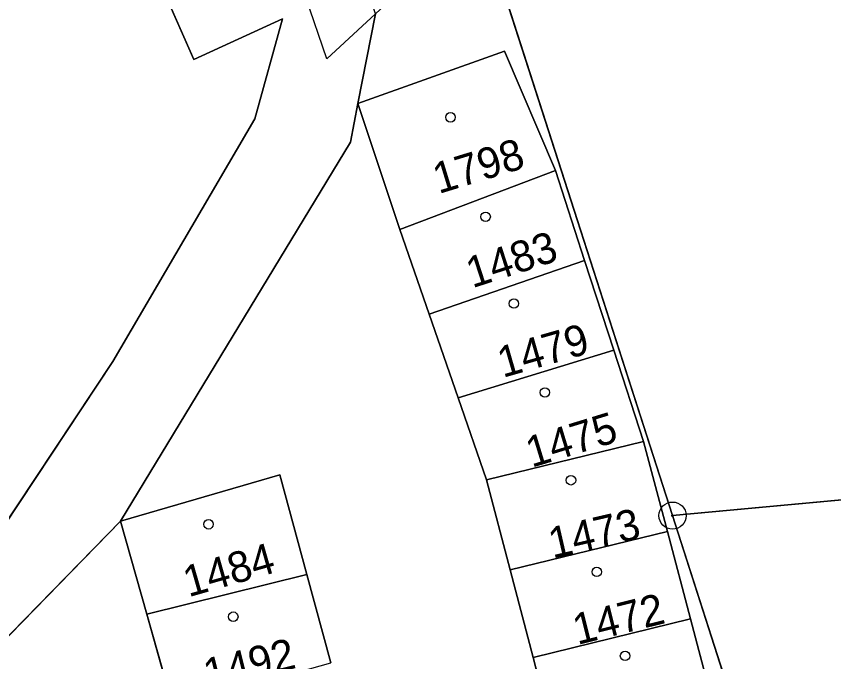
# Model space of a CAD drawing. Extents: x -689422 to -685210, y -987725 to -982160.
# Drawn here: x -687491.03 to -687460.97, y -985103.7 to -985079.97 of the extents above; entities that cross this region are included whole.
import ezdxf

# ---------------------------------------------------------------- set-up
doc = ezdxf.new("R2010")
doc.units = 0
for name, color, linetype in [('KN_Budovy', 7, 'Continuous'), ('KN_Hranice_parcel', 7, 'Continuous'), ('KN_Hranice_parcel_vnitrni_kresba', 7, 'Continuous'), ('KN_Parcelni cisla', 7, 'Continuous'), ('KN_Polygon parcely', 7, 'Continuous'), ('KN_POZEMKY_OSTATNI PLOCHA', 7, 'Continuous'), ('KN_POZEMKY_TTP', 7, 'Continuous'), ('KN_POZEMKY_ZAHRADA', 7, 'Continuous'), ('KN_POZEMKY_ZASTAVENA PLOCHA', 7, 'Continuous'), ('KN_VYUZITI_17_ostatni plocha_ostatni komunikace', 7, 'Continuous'), ('KN_VYUZITI_26_ostatni plocha_jina plocha', 7, 'Continuous'), ('KN_Značky bodu BP', 7, 'Continuous'), ('KN_Značky budov', 7, 'Continuous')]:
    doc.layers.add(name, color=color, linetype=linetype)

msp = doc.modelspace()

# ---------------------------------------------------------------- linework, layer by layer
at = {"layer": 'KN_Budovy'}
for points in [[(-687478.46, -985083.17), (-687476.92, -985087.8), (-687471.2, -985085.64), (-687473.07, -985081.25)], [(-687476.92, -985087.8), (-687475.84, -985090.92), (-687470.13, -985088.94), (-687471.2, -985085.64)], [(-687475.84, -985090.92), (-687474.77, -985094), (-687469.05, -985092.25), (-687470.13, -985088.94)], [(-687474.77, -985094), (-687473.73, -985097.01), (-687467.96, -985095.6), (-687469.05, -985092.25)], [(-687467.08, -985098.92), (-687467.96, -985095.6), (-687473.73, -985097.01), (-687472.86, -985100.33)], [(-687480.34, -985100.5), (-687481.33, -985096.83), (-687487.2, -985098.53), (-687486.23, -985101.96)], [(-687472.86, -985100.33), (-687472.02, -985103.55), (-687466.23, -985102.13), (-687467.08, -985098.92)], [(-687486.23, -985101.96), (-687485.26, -985105.38), (-687479.46, -985103.74), (-687480.34, -985100.5)], [(-687472.02, -985103.55), (-687471.18, -985106.77), (-687465.38, -985105.34), (-687466.23, -985102.13)]]:
    msp.add_lwpolyline(points, close=True, dxfattribs=at)
at = {"layer": 'KN_Hranice_parcel'}
for p, q in [((-687466.89, -985098.33), (-687473.31, -985078.4)), ((-687471.2, -985085.64), (-687476.92, -985087.8)), ((-687471.2, -985085.64), (-687470.13, -985088.94)), ((-687475.84, -985090.92), (-687476.92, -985087.8)), ((-687470.13, -985088.94), (-687475.84, -985090.92)), ((-687470.13, -985088.94), (-687469.05, -985092.25)), ((-687474.77, -985094), (-687475.84, -985090.92)), ((-687469.05, -985092.25), (-687474.77, -985094)), ((-687469.05, -985092.25), (-687467.96, -985095.6)), ((-687473.73, -985097.01), (-687474.77, -985094)), ((-687467.96, -985095.6), (-687473.73, -985097.01)), ((-687467.96, -985095.6), (-687467.08, -985098.92)), ((-687438.55, -985095.7), (-687466.89, -985098.33)), ((-687472.86, -985100.33), (-687473.73, -985097.01)), ((-687467.08, -985098.92), (-687472.86, -985100.33)), ((-687467.08, -985098.92), (-687466.23, -985102.13)), ((-687472.02, -985103.55), (-687472.86, -985100.33)), ((-687486.23, -985101.96), (-687480.34, -985100.5)), ((-687480.34, -985100.5), (-687479.46, -985103.74)), ((-687485.26, -985105.38), (-687486.23, -985101.96)), ((-687472.02, -985103.55), (-687466.23, -985102.13)), ((-687466.23, -985102.13), (-687465.38, -985105.34)), ((-687471.18, -985106.77), (-687472.02, -985103.55))]:
    msp.add_line(p, q, dxfattribs=at)
for points in [[(-687508.61, -985000.77), (-687492.99, -985052.45), (-687483.53, -985074.19), (-687487.05, -985075.77), (-687484.5, -985081.55), (-687481.24, -985080.06), (-687482.25, -985083.73), (-687487.48, -985092.66), (-687493.2, -985101.29), (-687500.74, -985109.98), (-687505.61, -985119.92)], [(-687477.82, -985079.87), (-687478.46, -985083.17), (-687478.74, -985084.59), (-687487.2, -985098.53)], [(-687476.92, -985087.8), (-687478.46, -985083.17), (-687473.07, -985081.25), (-687471.2, -985085.64)], [(-687486.23, -985101.96), (-687487.2, -985098.53), (-687481.33, -985096.83), (-687480.34, -985100.5)], [(-687487.2, -985098.53), (-687496.1, -985107.65), (-687501.42, -985117.68), (-687501.06, -985119.02)], [(-687460.82, -985121.04), (-687463.05, -985110.27), (-687466.89, -985098.33)]]:
    msp.add_lwpolyline(points, dxfattribs=at)
at = {"layer": 'KN_Hranice_parcel_vnitrni_kresba'}
for p, q in [((-687479.61, -985081.53), (-687486.29, -985061.69)), ((-687477.82, -985079.87), (-687479.61, -985081.53))]:
    msp.add_line(p, q, dxfattribs=at)
at = {"layer": 'KN_Polygon parcely'}
for points in [[(-687508.61, -985000.77), (-687492.99, -985052.45), (-687483.53, -985074.19), (-687487.05, -985075.77), (-687484.5, -985081.55), (-687481.24, -985080.06), (-687482.25, -985083.73), (-687487.48, -985092.66), (-687493.2, -985101.29), (-687500.74, -985109.98), (-687505.61, -985119.92), (-687499.29, -985125.6), (-687500.15, -985122.41), (-687501.06, -985119.02), (-687501.42, -985117.68), (-687496.1, -985107.65), (-687487.2, -985098.53), (-687478.74, -985084.59), (-687478.46, -985083.17), (-687477.82, -985079.87), (-687484.61, -985059.32), (-687498.63, -985018.1)], [(-687493.2, -985101.29), (-687487.48, -985092.66), (-687482.25, -985083.73), (-687481.24, -985080.06), (-687484.5, -985081.55), (-687487.05, -985075.77), (-687483.53, -985074.19), (-687492.99, -985052.45)], [(-687471.18, -985106.77), (-687472.02, -985103.55), (-687472.86, -985100.33), (-687473.73, -985097.01), (-687474.77, -985094), (-687475.84, -985090.92), (-687476.92, -985087.8), (-687478.46, -985083.17), (-687473.07, -985081.25), (-687471.2, -985085.64), (-687470.13, -985088.94), (-687469.05, -985092.25), (-687467.96, -985095.6), (-687467.08, -985098.92), (-687466.23, -985102.13), (-687465.38, -985105.34)], [(-687485.26, -985105.38), (-687486.23, -985101.96), (-687487.2, -985098.53), (-687481.33, -985096.83), (-687480.34, -985100.5), (-687479.46, -985103.74)]]:
    msp.add_lwpolyline(points, dxfattribs=at)
for points in [[(-687473.31, -985078.4), (-687466.89, -985098.33), (-687438.55, -985095.7), (-687440.23, -985074.77)], [(-687477.82, -985079.87), (-687478.46, -985083.17), (-687478.74, -985084.59), (-687487.2, -985098.53), (-687496.1, -985107.65), (-687501.42, -985117.68), (-687501.06, -985119.02), (-687495.2, -985117.45), (-687494.29, -985120.83), (-687493.43, -985124.03), (-687492.53, -985127.39), (-687498.39, -985128.96), (-687486.24, -985142.11), (-687484.53, -985146.5), (-687481.33, -985143.96), (-687462.77, -985130.13), (-687459.26, -985128.6), (-687460.82, -985121.04), (-687463.05, -985110.27), (-687466.89, -985098.33), (-687473.31, -985078.4), (-687473.98, -985076.31)], [(-687471.2, -985085.64), (-687473.07, -985081.25), (-687478.46, -985083.17), (-687476.92, -985087.8)], [(-687476.92, -985087.8), (-687475.84, -985090.92), (-687470.13, -985088.94), (-687471.2, -985085.64)], [(-687475.84, -985090.92), (-687474.77, -985094), (-687469.05, -985092.25), (-687470.13, -985088.94)], [(-687474.77, -985094), (-687473.73, -985097.01), (-687467.96, -985095.6), (-687469.05, -985092.25)], [(-687467.96, -985095.6), (-687473.73, -985097.01), (-687472.86, -985100.33), (-687467.08, -985098.92)], [(-687466.89, -985098.33), (-687463.05, -985110.27), (-687460.82, -985121.04), (-687436.77, -985117.94), (-687438.15, -985100.69), (-687438.55, -985095.7)], [(-687480.34, -985100.5), (-687481.33, -985096.83), (-687487.2, -985098.53), (-687486.23, -985101.96)], [(-687472.02, -985103.55), (-687466.23, -985102.13), (-687467.08, -985098.92), (-687472.86, -985100.33)], [(-687479.46, -985103.74), (-687480.34, -985100.5), (-687486.23, -985101.96), (-687485.26, -985105.38)], [(-687471.18, -985106.77), (-687465.38, -985105.34), (-687466.23, -985102.13), (-687472.02, -985103.55)]]:
    msp.add_lwpolyline(points, close=True, dxfattribs=at)
at = {"layer": 'KN_POZEMKY_OSTATNI PLOCHA'}
for p, q in [((-687484.5, -985081.55), (-687487.05, -985075.77)), ((-687466.89, -985098.33), (-687473.31, -985078.4)), ((-687477.82, -985079.87), (-687478.46, -985083.17)), ((-687481.24, -985080.06), (-687484.5, -985081.55)), ((-687482.25, -985083.73), (-687481.24, -985080.06)), ((-687478.46, -985083.17), (-687478.74, -985084.59)), ((-687487.48, -985092.66), (-687482.25, -985083.73)), ((-687478.74, -985084.59), (-687487.2, -985098.53)), ((-687493.2, -985101.29), (-687487.48, -985092.66)), ((-687438.55, -985095.7), (-687466.89, -985098.33)), ((-687487.2, -985098.53), (-687496.1, -985107.65))]:
    msp.add_line(p, q, dxfattribs=at)
at = {"layer": 'KN_POZEMKY_TTP'}
for p, q in [((-687487.05, -985075.77), (-687484.5, -985081.55)), ((-687484.5, -985081.55), (-687481.24, -985080.06)), ((-687481.24, -985080.06), (-687482.25, -985083.73)), ((-687482.25, -985083.73), (-687487.48, -985092.66)), ((-687487.48, -985092.66), (-687493.2, -985101.29))]:
    msp.add_line(p, q, dxfattribs=at)
at = {"layer": 'KN_POZEMKY_ZAHRADA'}
for p, q in [((-687473.31, -985078.4), (-687466.89, -985098.33)), ((-687478.46, -985083.17), (-687477.82, -985079.87)), ((-687473.07, -985081.25), (-687478.46, -985083.17)), ((-687471.2, -985085.64), (-687473.07, -985081.25)), ((-687478.74, -985084.59), (-687478.46, -985083.17)), ((-687478.46, -985083.17), (-687476.92, -985087.8)), ((-687487.2, -985098.53), (-687478.74, -985084.59)), ((-687470.13, -985088.94), (-687471.2, -985085.64)), ((-687476.92, -985087.8), (-687475.84, -985090.92)), ((-687469.05, -985092.25), (-687470.13, -985088.94)), ((-687475.84, -985090.92), (-687474.77, -985094)), ((-687467.96, -985095.6), (-687469.05, -985092.25)), ((-687474.77, -985094), (-687473.73, -985097.01)), ((-687467.08, -985098.92), (-687467.96, -985095.6)), ((-687481.33, -985096.83), (-687487.2, -985098.53)), ((-687480.34, -985100.5), (-687481.33, -985096.83)), ((-687473.73, -985097.01), (-687472.86, -985100.33)), ((-687496.1, -985107.65), (-687487.2, -985098.53)), ((-687487.2, -985098.53), (-687486.23, -985101.96)), ((-687466.89, -985098.33), (-687463.05, -985110.27)), ((-687466.23, -985102.13), (-687467.08, -985098.92)), ((-687472.86, -985100.33), (-687472.02, -985103.55)), ((-687479.46, -985103.74), (-687480.34, -985100.5)), ((-687486.23, -985101.96), (-687485.26, -985105.38)), ((-687465.38, -985105.34), (-687466.23, -985102.13)), ((-687472.02, -985103.55), (-687471.18, -985106.77))]:
    msp.add_line(p, q, dxfattribs=at)
at = {"layer": 'KN_POZEMKY_ZASTAVENA PLOCHA'}
for p, q in [((-687478.46, -985083.17), (-687473.07, -985081.25)), ((-687473.07, -985081.25), (-687471.2, -985085.64)), ((-687476.92, -985087.8), (-687478.46, -985083.17)), ((-687471.2, -985085.64), (-687476.92, -985087.8)), ((-687476.92, -985087.8), (-687471.2, -985085.64)), ((-687471.2, -985085.64), (-687470.13, -985088.94)), ((-687475.84, -985090.92), (-687476.92, -985087.8)), ((-687475.84, -985090.92), (-687470.13, -985088.94)), ((-687470.13, -985088.94), (-687475.84, -985090.92)), ((-687470.13, -985088.94), (-687469.05, -985092.25)), ((-687474.77, -985094), (-687475.84, -985090.92)), ((-687474.77, -985094), (-687469.05, -985092.25)), ((-687469.05, -985092.25), (-687474.77, -985094)), ((-687469.05, -985092.25), (-687467.96, -985095.6)), ((-687473.73, -985097.01), (-687474.77, -985094)), ((-687473.73, -985097.01), (-687467.96, -985095.6)), ((-687467.96, -985095.6), (-687473.73, -985097.01)), ((-687467.96, -985095.6), (-687467.08, -985098.92)), ((-687466.89, -985098.33), (-687438.55, -985095.7)), ((-687487.2, -985098.53), (-687481.33, -985096.83)), ((-687481.33, -985096.83), (-687480.34, -985100.5)), ((-687472.86, -985100.33), (-687473.73, -985097.01)), ((-687486.23, -985101.96), (-687487.2, -985098.53)), ((-687463.05, -985110.27), (-687466.89, -985098.33)), ((-687467.08, -985098.92), (-687472.86, -985100.33)), ((-687472.86, -985100.33), (-687467.08, -985098.92)), ((-687467.08, -985098.92), (-687466.23, -985102.13)), ((-687472.02, -985103.55), (-687472.86, -985100.33)), ((-687480.34, -985100.5), (-687486.23, -985101.96)), ((-687486.23, -985101.96), (-687480.34, -985100.5)), ((-687480.34, -985100.5), (-687479.46, -985103.74)), ((-687485.26, -985105.38), (-687486.23, -985101.96)), ((-687472.02, -985103.55), (-687466.23, -985102.13)), ((-687466.23, -985102.13), (-687472.02, -985103.55)), ((-687466.23, -985102.13), (-687465.38, -985105.34)), ((-687471.18, -985106.77), (-687472.02, -985103.55))]:
    msp.add_line(p, q, dxfattribs=at)
at = {"layer": 'KN_VYUZITI_17_ostatni plocha_ostatni komunikace'}
for p, q in [((-687484.5, -985081.55), (-687487.05, -985075.77)), ((-687477.82, -985079.87), (-687478.46, -985083.17)), ((-687481.24, -985080.06), (-687484.5, -985081.55)), ((-687482.25, -985083.73), (-687481.24, -985080.06)), ((-687478.46, -985083.17), (-687478.74, -985084.59)), ((-687487.48, -985092.66), (-687482.25, -985083.73)), ((-687478.74, -985084.59), (-687487.2, -985098.53)), ((-687493.2, -985101.29), (-687487.48, -985092.66)), ((-687487.2, -985098.53), (-687496.1, -985107.65))]:
    msp.add_line(p, q, dxfattribs=at)
at = {"layer": 'KN_VYUZITI_26_ostatni plocha_jina plocha'}
for p, q in [((-687466.89, -985098.33), (-687473.31, -985078.4)), ((-687438.55, -985095.7), (-687466.89, -985098.33))]:
    msp.add_line(p, q, dxfattribs=at)
at = {"layer": 'KN_Značky bodu BP'}
for radius in [0.5, 0.0303]:
    msp.add_circle((-687466.89, -985098.33), radius, dxfattribs=at)
at = {"layer": 'KN_Značky budov'}
for centre in [(-687475.057, -985083.679), (-687473.767, -985087.339), (-687472.727, -985090.529), (-687471.587, -985093.799), (-687470.627, -985097.029), (-687483.957, -985098.649), (-687469.677, -985100.399), (-687483.047, -985102.049), (-687468.637, -985103.489)]:
    msp.add_circle(centre, 0.175, dxfattribs=at)

# ---------------------------------------------------------------- texts
at = {"layer": 'KN_Parcelni cisla'}
for s, rotation, p in [('1798', 17, (-687475.493, -985086.504)), ('1483', 18, (-687474.254, -985089.971)), ('1479', 16, (-687473.133, -985093.267)), ('1475', 17, (-687472.073, -985096.574)), ('1473', 13, (-687471.301, -985099.914)), ('1484', 16, (-687484.693, -985101.337)), ('1472', 14, (-687470.392, -985103.092)), ('1492', 14, (-687483.972, -985104.742))]:
    msp.add_text(s, height=1.139, rotation=rotation, dxfattribs=at).set_placement(p)

doc.saveas('drawing.dxf')
